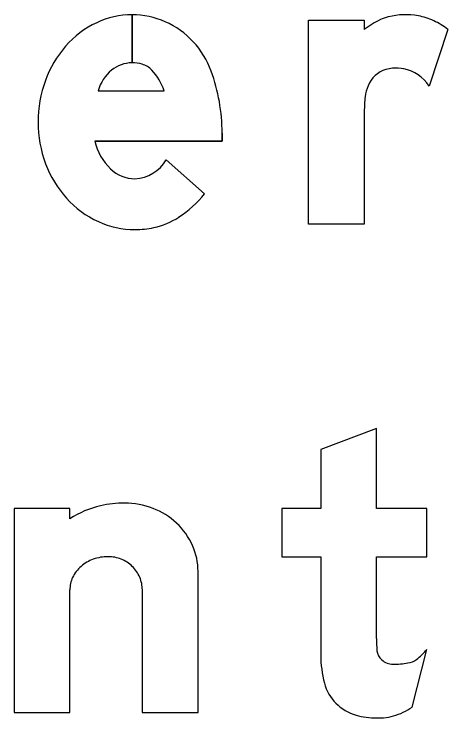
# Model space of a CAD drawing. Extents: x 1806251 to 1809821, y 414895 to 422886.
# Drawn here: x 1809677.4861 to 1809677.7351, y 415322.1278 to 415322.5314 of the extents above; entities that cross this region are included whole.
import ezdxf

# ---------------------------------------------------------------- set-up
doc = ezdxf.new("R2010")
doc.units = 0
for name, color, linetype in [('GSBWFILL', 7, 'Continuous'), ('GSCOLORFILL', 7, 'Continuous'), ('GSOUTLINE', 7, 'Continuous')]:
    doc.layers.add(name, color=color, linetype=linetype)

msp = doc.modelspace()

# ---------------------------------------------------------------- linework, layer by layer
at = {"layer": 'GSBWFILL'}
for p, q in [((1809677.55379, 415322.531), (1809677.55379, 415322.5034)), ((1809677.5538, 415322.5034), (1809677.5538, 415322.531)), ((1809677.73507, 415322.52258), (1809677.72422, 415322.49004)), ((1809677.53427, 415322.48736), (1809677.57217, 415322.48736)), ((1809677.57345, 415322.44773), (1809677.59536, 415322.42833)), ((1809677.55969, 415322.20117), (1809677.55969, 415322.131)), ((1809677.71447, 415322.13398), (1809677.72289, 415322.1671))]:
    msp.add_line(p, q, dxfattribs=at)
for points in [[(1809677.68707, 415322.47558), (1809677.68707, 415322.411), (1809677.65507, 415322.411), (1809677.65507, 415322.5278), (1809677.68707, 415322.5278), (1809677.68707, 415322.52258)], [(1809677.60547, 415322.46313), (1809677.60547, 415322.45856), (1809677.53245, 415322.45856)], [(1809677.69409, 415322.1734), (1809677.69409, 415322.2202), (1809677.72289, 415322.2202), (1809677.72289, 415322.2478), (1809677.69409, 415322.2478), (1809677.69409, 415322.2938), (1809677.66209, 415322.28166), (1809677.66209, 415322.2478), (1809677.63969, 415322.2478), (1809677.63969, 415322.2202), (1809677.66209, 415322.2202), (1809677.66209, 415322.16373)], [(1809677.51809, 415322.24202), (1809677.51809, 415322.2478), (1809677.48609, 415322.2478), (1809677.48609, 415322.131), (1809677.51809, 415322.131), (1809677.51809, 415322.20117)], [(1809677.55969, 415322.131), (1809677.59169, 415322.131), (1809677.59169, 415322.21171)]]:
    msp.add_lwpolyline(points, dxfattribs=at)
for centre, major_axis, ratio, start_param, end_param in [((1809677.55379, 415322.48361), (0, 0.04739), 0.999995, 0, 0.44196), ((1809677.55379, 415322.48361), (0, 0.04739), 0.999995, 5.868518, 6.283016), ((1809677.71923, 415322.47994), (0, 0.05341), 0.999996, 0.443663, 0.646229), ((1809677.7066, 415322.5065), (0, 0.024), 0.999996, 0.24142, 0.443663), ((1809677.71072, 415322.4898), (0, 0.0412), 0.999996, 6.103268, 6.524606), ((1809677.71165, 415322.49492), (0, 0.036), 0.999996, 5.846069, 6.103268), ((1809677.55704, 415322.47673), (0, 0.055), 0.999995, 0.44196, 0.851746), ((1809677.55259, 415322.48173), (0, 0.0496), 0.999995, 5.061282, 5.861635), ((1809677.70797, 415322.48705), (0, 0.04469), 0.999996, 5.631644, 5.846069), ((1809677.56212, 415322.47229), (0, 0.06175), 0.999995, 0.851746, 1.222943), ((1809677.55379, 415322.48485), (0, 0.01855), 0.999995, 0, 0.684319), ((1809677.55379, 415322.48189), (0, 0.02151), 0.999995, 6.008019, 6.282813), ((1809677.55637, 415322.49104), (0, 0.012), 0.999995, 5.468651, 6.008019), ((1809677.70406, 415322.48428), (0, 0.016), 0.999996, 0.293855, 1.188904), ((1809677.70437, 415322.48324), (0, 0.01709), 0.999996, 0.067293, 0.293855), ((1809677.70495, 415322.47475), (0, 0.0256), 0.999996, 6.094384, 6.350479), ((1809677.70562, 415322.47827), (0, 0.02201), 0.999996, 5.27661, 6.094384), ((1809677.55832, 415322.48005), (0, 0.02514), 0.999995, 0.703138, 1.275447), ((1809677.54206, 415322.47754), (0, 0.03167), 0.999995, 5.027692, 5.468651), ((1809677.50147, 415322.46313), (0, 0.104), 0.999995, 4.712389, 5.061282), ((1809677.57008, 415322.4694), (0, 0.07021), 0.999995, 1.222943, 1.570796), ((1809677.71239, 415322.48094), (0, 0.02498), 0.999996, 1.188904, 1.450084), ((1809677.75488, 415322.4755), (0, 0.06782), 0.999996, 1.445958, 1.569673), ((1809677.56798, 415322.4694), (0, 0.06811), 0.999995, 1.570796, 1.928626), ((1809677.56319, 415322.46535), (0, 0.03148), 0.999995, 1.788032, 2.378697), ((1809677.55392, 415322.4598), (0, 0.02296), 0.999995, 3.209537, 4.158837), ((1809677.56188, 415322.46712), (0, 0.0616), 0.999995, 1.928626, 2.305123), ((1809677.55575, 415322.45771), (0, 0.02082), 0.999995, 2.383204, 3.128268), ((1809677.54845, 415322.46508), (0, 0.05959), 0.999995, 3.710413, 4.047817), ((1809677.55798, 415322.4636), (0, 0.05635), 0.999995, 2.305123, 2.711411), ((1809677.55685, 415322.45195), (0, 0.044), 0.999995, 3.35931, 3.710413), ((1809677.55548, 415322.45814), (0, 0.05034), 0.999995, 2.711411, 3.141593), ((1809677.55548, 415322.45814), (0, 0.05034), 0.999995, 3.141593, 3.35931), ((1809677.54905, 415322.19342), (0, 0.05762), 0.999997, 0.235088, 0.567132), ((1809677.54959, 415322.187), (0, 0.064), 0.999997, 0, 0.219986), ((1809677.54959, 415322.20595), (0, 0.04505), 0.999997, 5.914285, 6.283185), ((1809677.55068, 415322.20876), (0, 0.04204), 0.999997, 5.532258, 5.914285), ((1809677.55235, 415322.21055), (0, 0.03959), 0.999997, 5.130076, 5.532258), ((1809677.55495, 415322.21171), (0, 0.03674), 0.999997, 4.712389, 5.130076), ((1809677.53897, 415322.19805), (0, 0.02202), 0.999997, 0.345704, 0.715718), ((1809677.54005, 415322.19507), (0, 0.02519), 0.999997, 0, 0.345704), ((1809677.54005, 415322.20005), (0, 0.02021), 0.999997, 5.900624, 6.283185), ((1809677.54027, 415322.2006), (0, 0.01962), 0.999997, 5.51227, 5.900624), ((1809677.53732, 415322.19996), (0, 0.0195), 0.999997, 0.715718, 1.126231), ((1809677.54061, 415322.20095), (0, 0.01913), 0.999997, 5.115435, 5.51227), ((1809677.53476, 415322.20117), (0, 0.01667), 0.999997, 1.126231, 1.570796), ((1809677.54114, 415322.20117), (0, 0.01856), 0.999997, 4.712389, 5.115435), ((1809677.89441, 415322.1734), (0, 0.20031), 0.999992, 1.570796, 1.606005), ((1809677.70328, 415322.16791), (0, 0.0092), 0.999992, 1.74085, 2.407828), ((1809677.70183, 415322.1828), (0, 0.02627), 0.999992, 3.756278, 4.071638), ((1809677.72418, 415322.16373), (0, 0.06209), 0.999992, 1.570796, 1.830698), ((1809677.70358, 415322.16823), (0, 0.00963), 0.999992, 2.407828, 3.141593), ((1809677.71006, 415322.17114), (0, 0.012), 0.999992, 3.310762, 3.756278), ((1809677.70358, 415322.20913), (0, 0.05053), 0.999992, 3.141593, 3.310762), ((1809677.68931, 415322.15446), (0, 0.026), 0.999992, 1.830698, 2.869526), ((1809677.69307, 415322.16545), (0, 0.03807), 0.999992, 3.427755, 3.738844), ((1809677.69409, 415322.17161), (0, 0.04381), 0.999992, 2.869526, 3.141593), ((1809677.69647, 415322.15388), (0, 0.026), 0.999992, 3.205734, 3.427755), ((1809677.69409, 415322.1909), (0, 0.0631), 0.999992, 3.141593, 3.205734)]:
    msp.add_ellipse(centre, major_axis=major_axis, ratio=ratio, start_param=start_param, end_param=end_param, dxfattribs=at)
at = {"layer": 'GSCOLORFILL'}
for p, q in [((1809677.55379, 415322.531), (1809677.55379, 415322.5034)), ((1809677.5538, 415322.5034), (1809677.5538, 415322.531)), ((1809677.73507, 415322.52258), (1809677.72422, 415322.49004)), ((1809677.53427, 415322.48736), (1809677.57217, 415322.48736)), ((1809677.57345, 415322.44773), (1809677.59536, 415322.42833)), ((1809677.55969, 415322.20117), (1809677.55969, 415322.131)), ((1809677.71447, 415322.13398), (1809677.72289, 415322.1671))]:
    msp.add_line(p, q, dxfattribs=at)
for points in [[(1809677.68707, 415322.47558), (1809677.68707, 415322.411), (1809677.65507, 415322.411), (1809677.65507, 415322.5278), (1809677.68707, 415322.5278), (1809677.68707, 415322.52258)], [(1809677.60547, 415322.46313), (1809677.60547, 415322.45856), (1809677.53245, 415322.45856)], [(1809677.69409, 415322.1734), (1809677.69409, 415322.2202), (1809677.72289, 415322.2202), (1809677.72289, 415322.2478), (1809677.69409, 415322.2478), (1809677.69409, 415322.2938), (1809677.66209, 415322.28166), (1809677.66209, 415322.2478), (1809677.63969, 415322.2478), (1809677.63969, 415322.2202), (1809677.66209, 415322.2202), (1809677.66209, 415322.16373)], [(1809677.51809, 415322.24202), (1809677.51809, 415322.2478), (1809677.48609, 415322.2478), (1809677.48609, 415322.131), (1809677.51809, 415322.131), (1809677.51809, 415322.20117)], [(1809677.55969, 415322.131), (1809677.59169, 415322.131), (1809677.59169, 415322.21171)]]:
    msp.add_lwpolyline(points, dxfattribs=at)
for centre, major_axis, ratio, start_param, end_param in [((1809677.55379, 415322.48361), (0, 0.04739), 0.999995, 0, 0.44196), ((1809677.55379, 415322.48361), (0, 0.04739), 0.999995, 5.868518, 6.283016), ((1809677.71923, 415322.47994), (0, 0.05341), 0.999996, 0.443663, 0.646229), ((1809677.7066, 415322.5065), (0, 0.024), 0.999996, 0.24142, 0.443663), ((1809677.71072, 415322.4898), (0, 0.0412), 0.999996, 6.103268, 6.524606), ((1809677.71165, 415322.49492), (0, 0.036), 0.999996, 5.846069, 6.103268), ((1809677.55704, 415322.47673), (0, 0.055), 0.999995, 0.44196, 0.851746), ((1809677.55259, 415322.48173), (0, 0.0496), 0.999995, 5.061282, 5.861635), ((1809677.70797, 415322.48705), (0, 0.04469), 0.999996, 5.631644, 5.846069), ((1809677.56212, 415322.47229), (0, 0.06175), 0.999995, 0.851746, 1.222943), ((1809677.55379, 415322.48485), (0, 0.01855), 0.999995, 0, 0.684319), ((1809677.55379, 415322.48189), (0, 0.02151), 0.999995, 6.008019, 6.282813), ((1809677.55637, 415322.49104), (0, 0.012), 0.999995, 5.468651, 6.008019), ((1809677.70406, 415322.48428), (0, 0.016), 0.999996, 0.293855, 1.188904), ((1809677.70437, 415322.48324), (0, 0.01709), 0.999996, 0.067293, 0.293855), ((1809677.70495, 415322.47475), (0, 0.0256), 0.999996, 6.094384, 6.350479), ((1809677.70562, 415322.47827), (0, 0.02201), 0.999996, 5.27661, 6.094384), ((1809677.55832, 415322.48005), (0, 0.02514), 0.999995, 0.703138, 1.275447), ((1809677.54206, 415322.47754), (0, 0.03167), 0.999995, 5.027692, 5.468651), ((1809677.50147, 415322.46313), (0, 0.104), 0.999995, 4.712389, 5.061282), ((1809677.57008, 415322.4694), (0, 0.07021), 0.999995, 1.222943, 1.570796), ((1809677.71239, 415322.48094), (0, 0.02498), 0.999996, 1.188904, 1.450084), ((1809677.75488, 415322.4755), (0, 0.06782), 0.999996, 1.445958, 1.569673), ((1809677.56798, 415322.4694), (0, 0.06811), 0.999995, 1.570796, 1.928626), ((1809677.56319, 415322.46535), (0, 0.03148), 0.999995, 1.788032, 2.378697), ((1809677.55392, 415322.4598), (0, 0.02296), 0.999995, 3.209537, 4.158837), ((1809677.56188, 415322.46712), (0, 0.0616), 0.999995, 1.928626, 2.305123), ((1809677.55575, 415322.45771), (0, 0.02082), 0.999995, 2.383204, 3.128268), ((1809677.54845, 415322.46508), (0, 0.05959), 0.999995, 3.710413, 4.047817), ((1809677.55798, 415322.4636), (0, 0.05635), 0.999995, 2.305123, 2.711411), ((1809677.55685, 415322.45195), (0, 0.044), 0.999995, 3.35931, 3.710413), ((1809677.55548, 415322.45814), (0, 0.05034), 0.999995, 2.711411, 3.141593), ((1809677.55548, 415322.45814), (0, 0.05034), 0.999995, 3.141593, 3.35931), ((1809677.54905, 415322.19342), (0, 0.05762), 0.999997, 0.235088, 0.567132), ((1809677.54959, 415322.187), (0, 0.064), 0.999997, 0, 0.219986), ((1809677.54959, 415322.20595), (0, 0.04505), 0.999997, 5.914285, 6.283185), ((1809677.55068, 415322.20876), (0, 0.04204), 0.999997, 5.532258, 5.914285), ((1809677.55235, 415322.21055), (0, 0.03959), 0.999997, 5.130076, 5.532258), ((1809677.55495, 415322.21171), (0, 0.03674), 0.999997, 4.712389, 5.130076), ((1809677.53897, 415322.19805), (0, 0.02202), 0.999997, 0.345704, 0.715718), ((1809677.54005, 415322.19507), (0, 0.02519), 0.999997, 0, 0.345704), ((1809677.54005, 415322.20005), (0, 0.02021), 0.999997, 5.900624, 6.283185), ((1809677.54027, 415322.2006), (0, 0.01962), 0.999997, 5.51227, 5.900624), ((1809677.53732, 415322.19996), (0, 0.0195), 0.999997, 0.715718, 1.126231), ((1809677.54061, 415322.20095), (0, 0.01913), 0.999997, 5.115435, 5.51227), ((1809677.53476, 415322.20117), (0, 0.01667), 0.999997, 1.126231, 1.570796), ((1809677.54114, 415322.20117), (0, 0.01856), 0.999997, 4.712389, 5.115435), ((1809677.89441, 415322.1734), (0, 0.20031), 0.999992, 1.570796, 1.606005), ((1809677.70328, 415322.16791), (0, 0.0092), 0.999992, 1.74085, 2.407828), ((1809677.70183, 415322.1828), (0, 0.02627), 0.999992, 3.756278, 4.071638), ((1809677.72418, 415322.16373), (0, 0.06209), 0.999992, 1.570796, 1.830698), ((1809677.70358, 415322.16823), (0, 0.00963), 0.999992, 2.407828, 3.141593), ((1809677.71006, 415322.17114), (0, 0.012), 0.999992, 3.310762, 3.756278), ((1809677.70358, 415322.20913), (0, 0.05053), 0.999992, 3.141593, 3.310762), ((1809677.68931, 415322.15446), (0, 0.026), 0.999992, 1.830698, 2.869526), ((1809677.69307, 415322.16545), (0, 0.03807), 0.999992, 3.427755, 3.738844), ((1809677.69409, 415322.17161), (0, 0.04381), 0.999992, 2.869526, 3.141593), ((1809677.69647, 415322.15388), (0, 0.026), 0.999992, 3.205734, 3.427755), ((1809677.69409, 415322.1909), (0, 0.0631), 0.999992, 3.141593, 3.205734)]:
    msp.add_ellipse(centre, major_axis=major_axis, ratio=ratio, start_param=start_param, end_param=end_param, dxfattribs=at)
at = {"layer": 'GSOUTLINE'}
for p, q in [((1809677.73507, 415322.52258), (1809677.72422, 415322.49004)), ((1809677.53427, 415322.48736), (1809677.57217, 415322.48736)), ((1809677.59536, 415322.42833), (1809677.57345, 415322.44773)), ((1809677.55969, 415322.20117), (1809677.55969, 415322.131)), ((1809677.71447, 415322.13398), (1809677.72289, 415322.1671))]:
    msp.add_line(p, q, dxfattribs=at)
for points in [[(1809677.68707, 415322.47558), (1809677.68707, 415322.411), (1809677.65507, 415322.411), (1809677.65507, 415322.5278), (1809677.68707, 415322.5278), (1809677.68707, 415322.52258)], [(1809677.53245, 415322.45856), (1809677.60547, 415322.45856), (1809677.60547, 415322.46313)], [(1809677.69409, 415322.1734), (1809677.69409, 415322.2202), (1809677.72289, 415322.2202), (1809677.72289, 415322.2478), (1809677.69409, 415322.2478), (1809677.69409, 415322.2938), (1809677.66209, 415322.28166), (1809677.66209, 415322.2478), (1809677.63969, 415322.2478), (1809677.63969, 415322.2202), (1809677.66209, 415322.2202), (1809677.66209, 415322.16373)], [(1809677.51809, 415322.24202), (1809677.51809, 415322.2478), (1809677.48609, 415322.2478), (1809677.48609, 415322.131), (1809677.51809, 415322.131), (1809677.51809, 415322.20117)], [(1809677.55969, 415322.131), (1809677.59169, 415322.131), (1809677.59169, 415322.21171)]]:
    msp.add_lwpolyline(points, dxfattribs=at)
for centre, major_axis, ratio, start_param, end_param in [((1809677.55379, 415322.48361), (0, 0.04739), 0.999995, 0, 0.44196), ((1809677.55379, 415322.48361), (0, 0.04739), 0.999995, 5.868518, 6.283185), ((1809677.71923, 415322.47994), (0, 0.05341), 0.999996, 0.443663, 0.646229), ((1809677.7066, 415322.5065), (0, 0.024), 0.999996, 0.24142, 0.443663), ((1809677.71072, 415322.4898), (0, 0.0412), 0.999996, 6.103268, 6.524606), ((1809677.71165, 415322.49492), (0, 0.036), 0.999996, 5.846069, 6.103268), ((1809677.55704, 415322.47673), (0, 0.055), 0.999995, 0.44196, 0.851746), ((1809677.55259, 415322.48173), (0, 0.0496), 0.999995, 5.061282, 5.861635), ((1809677.70797, 415322.48705), (0, 0.04469), 0.999996, 5.631644, 5.846069), ((1809677.56212, 415322.47229), (0, 0.06175), 0.999995, 0.851746, 1.222943), ((1809677.55379, 415322.48485), (0, 0.01855), 0.999995, 0, 0.684319), ((1809677.55379, 415322.48189), (0, 0.02151), 0.999995, 6.008019, 6.283185), ((1809677.55637, 415322.49104), (0, 0.012), 0.999995, 5.468651, 6.008019), ((1809677.70406, 415322.48428), (0, 0.016), 0.999996, 0.293855, 1.188904), ((1809677.70437, 415322.48324), (0, 0.01709), 0.999996, 0.067293, 0.293855), ((1809677.70495, 415322.47475), (0, 0.0256), 0.999996, 6.094384, 6.350479), ((1809677.70562, 415322.47827), (0, 0.02201), 0.999996, 5.27661, 6.094384), ((1809677.55832, 415322.48005), (0, 0.02514), 0.999995, 0.703138, 1.275447), ((1809677.54206, 415322.47754), (0, 0.03167), 0.999995, 5.027692, 5.468651), ((1809677.50147, 415322.46313), (0, 0.104), 0.999995, 4.712389, 5.061282), ((1809677.57008, 415322.4694), (0, 0.07021), 0.999995, 1.222943, 1.570796), ((1809677.71239, 415322.48094), (0, 0.02498), 0.999996, 1.188904, 1.450084), ((1809677.75488, 415322.4755), (0, 0.06782), 0.999996, 1.445958, 1.569673), ((1809677.56798, 415322.4694), (0, 0.06811), 0.999995, 1.570796, 1.928626), ((1809677.56319, 415322.46535), (0, 0.03148), 0.999995, 1.788032, 2.378697), ((1809677.55392, 415322.4598), (0, 0.02296), 0.999995, 3.209537, 4.158837), ((1809677.56188, 415322.46712), (0, 0.0616), 0.999995, 1.928626, 2.305123), ((1809677.55575, 415322.45771), (0, 0.02082), 0.999995, 2.383204, 3.128268), ((1809677.54845, 415322.46508), (0, 0.05959), 0.999995, 3.710413, 4.047817), ((1809677.55798, 415322.4636), (0, 0.05635), 0.999995, 2.305123, 2.711411), ((1809677.55685, 415322.45195), (0, 0.044), 0.999995, 3.35931, 3.710413), ((1809677.55548, 415322.45814), (0, 0.05034), 0.999995, 2.711411, 3.141593), ((1809677.55548, 415322.45814), (0, 0.05034), 0.999995, 3.141593, 3.35931), ((1809677.54905, 415322.19342), (0, 0.05762), 0.999997, 0.235088, 0.567132), ((1809677.54959, 415322.187), (0, 0.064), 0.999997, 0, 0.219986), ((1809677.54959, 415322.20595), (0, 0.04505), 0.999997, 5.914285, 6.283185), ((1809677.55068, 415322.20876), (0, 0.04204), 0.999997, 5.532258, 5.914285), ((1809677.55235, 415322.21055), (0, 0.03959), 0.999997, 5.130076, 5.532258), ((1809677.55495, 415322.21171), (0, 0.03674), 0.999997, 4.712389, 5.130076), ((1809677.53897, 415322.19805), (0, 0.02202), 0.999997, 0.345704, 0.715718), ((1809677.54005, 415322.19507), (0, 0.02519), 0.999997, 0, 0.345704), ((1809677.54005, 415322.20005), (0, 0.02021), 0.999997, 5.900624, 6.283185), ((1809677.54027, 415322.2006), (0, 0.01962), 0.999997, 5.51227, 5.900624), ((1809677.53732, 415322.19996), (0, 0.0195), 0.999997, 0.715718, 1.126231), ((1809677.54061, 415322.20095), (0, 0.01913), 0.999997, 5.115435, 5.51227), ((1809677.53476, 415322.20117), (0, 0.01667), 0.999997, 1.126231, 1.570796), ((1809677.54114, 415322.20117), (0, 0.01856), 0.999997, 4.712389, 5.115435), ((1809677.89441, 415322.1734), (0, 0.20031), 0.999992, 1.570796, 1.606005), ((1809677.70328, 415322.16791), (0, 0.0092), 0.999992, 1.74085, 2.407828), ((1809677.70183, 415322.1828), (0, 0.02627), 0.999992, 3.756278, 4.071638), ((1809677.72418, 415322.16373), (0, 0.06209), 0.999992, 1.570796, 1.830698), ((1809677.70358, 415322.16823), (0, 0.00963), 0.999992, 2.407828, 3.141593), ((1809677.71006, 415322.17114), (0, 0.012), 0.999992, 3.310762, 3.756278), ((1809677.70358, 415322.20913), (0, 0.05053), 0.999992, 3.141593, 3.310762), ((1809677.68931, 415322.15446), (0, 0.026), 0.999992, 1.830698, 2.869526), ((1809677.69307, 415322.16545), (0, 0.03807), 0.999992, 3.427755, 3.738844), ((1809677.69409, 415322.17161), (0, 0.04381), 0.999992, 2.869526, 3.141593), ((1809677.69647, 415322.15388), (0, 0.026), 0.999992, 3.205734, 3.427755), ((1809677.69409, 415322.1909), (0, 0.0631), 0.999992, 3.141593, 3.205734)]:
    msp.add_ellipse(centre, major_axis=major_axis, ratio=ratio, start_param=start_param, end_param=end_param, dxfattribs=at)

doc.saveas('drawing.dxf')
